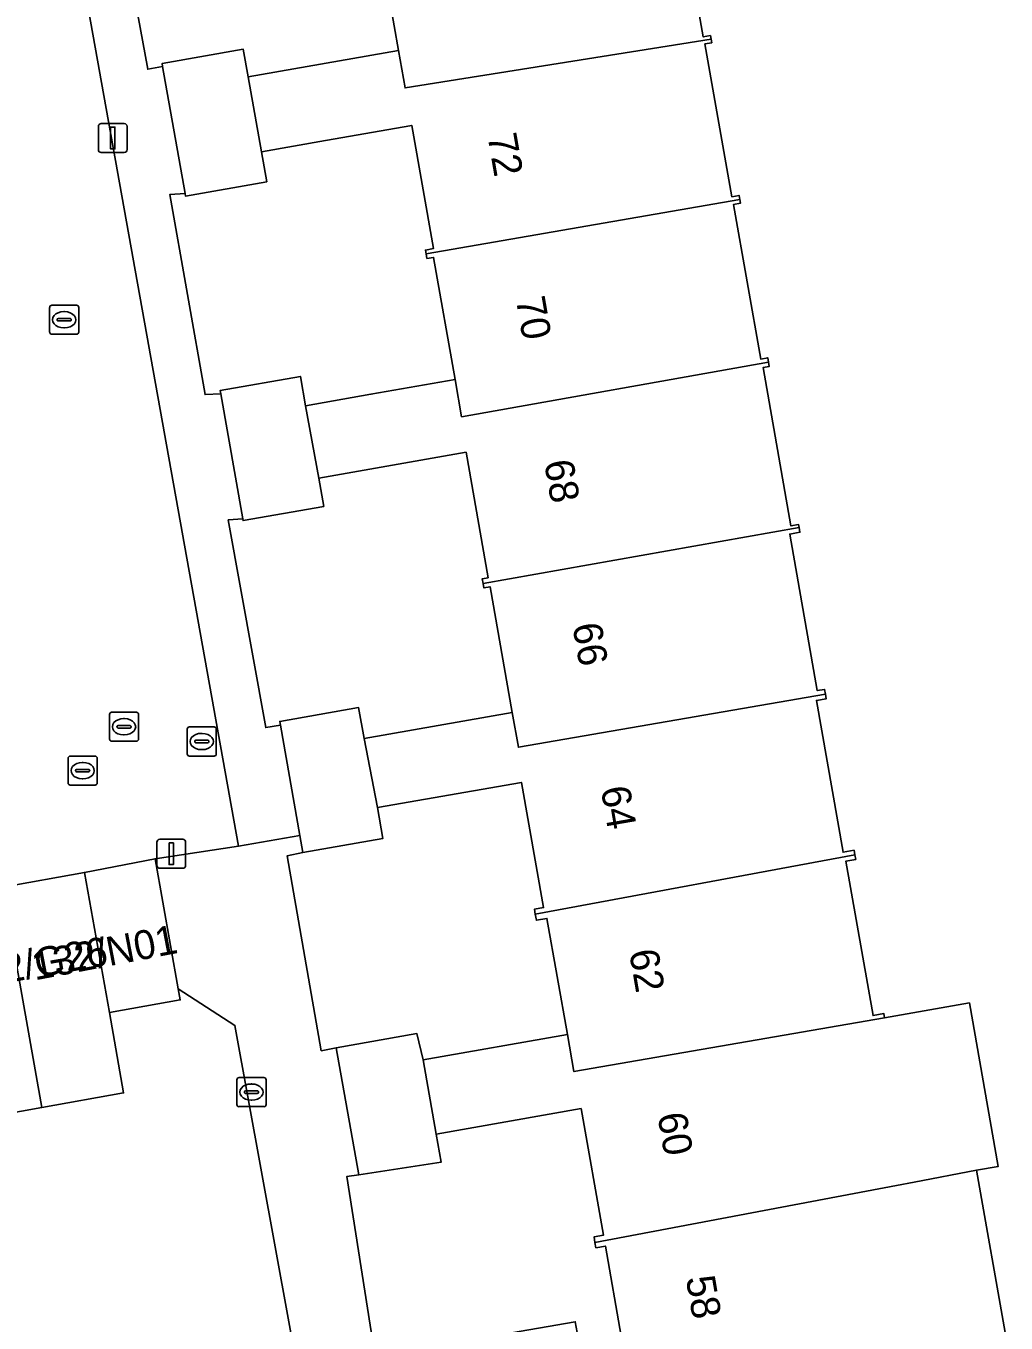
# Model space of a CAD drawing. Extents: x 157793 to 159380, y 380877 to 382313.
# Drawn here: x 158663.14 to 158696.86, y 381578.02 to 381622.67 of the extents above; entities that cross this region are included whole.
import ezdxf

# ---------------------------------------------------------------- set-up
doc = ezdxf.new("R2010")
doc.units = 0
for name, color, linetype in [('IMGEO_Erf', 7, 'Continuous'), ('IMGEO_Kolk', 7, 'Continuous'), ('IMGEO_Lichtmast', 7, 'Continuous'), ('IMGEO_Pand', 7, 'Continuous'), ('IMGEO_Pand_nummerreeks', 7, 'Continuous'), ('IMGEO_Rijbaan_lokaal_open', 7, 'Continuous'), ('IMGEO_Rioolput', 7, 'Continuous'), ('IMGEO_Voetpad_open', 7, 'Continuous')]:
    doc.layers.add(name, color=color, linetype=linetype)

msp = doc.modelspace()

# ---------------------------------------------------------------- linework, layer by layer
at = {"layer": 'IMGEO_Erf'}
for points in [[(158665.316, 381632.161), (158667.334, 381621.179), (158667.847, 381621.274), (158667.829, 381621.375), (158670.617, 381621.865), (158670.784, 381620.916), (158675.963, 381621.827), (158675.215, 381626.075)], [(158685.467, 381627.842), (158686.444, 381622.293), (158686.696, 381622.338), (158686.718, 381622.213), (158686.74, 381622.088), (158686.506, 381622.047), (158687.431, 381616.791), (158687.679, 381616.835), (158687.704, 381616.693), (158687.726, 381616.566), (158687.489, 381616.525), (158688.426, 381611.202), (158688.666, 381611.245), (158688.693, 381611.092), (158688.719, 381610.946), (158688.503, 381610.908), (158689.461, 381605.46), (158689.726, 381605.506), (158689.744, 381605.402), (158689.773, 381605.238), (158689.423, 381605.176), (158690.371, 381599.787), (158690.621, 381599.831), (158690.65, 381599.668), (158690.677, 381599.511), (158690.339, 381599.452), (158691.258, 381594.227), (158691.636, 381594.294), (158691.664, 381594.138), (158691.692, 381593.979), (158691.353, 381593.919), (158692.289, 381588.603), (158692.663, 381588.669), (158692.688, 381588.527), (158695.605, 381589.04), (158696.596, 381583.41), (158695.847, 381583.278), (158696.865, 381577.497)], [(158674.019, 381567.989), (158670.335, 381588.265), (158668.385, 381589.519), (158668.452, 381589.142), (158666.013, 381588.708), (158666.505, 381585.938), (158663.692, 381585.438), (158661.583, 381585.063), (158660.879, 381584.938), (158658.066, 381584.438), (158655.253, 381583.938), (158652.441, 381583.438), (158649.628, 381582.939), (158646.815, 381582.439), (158644.002, 381581.939), (158641.189, 381581.439), (158638.376, 381580.939), (158635.563, 381580.439), (158632.751, 381579.94), (158629.938, 381579.44), (158627.125, 381578.94), (158626.984, 381579.734), (158621.269, 381578.719)], [(158683.626, 381577.571), (158683.081, 381580.668), (158682.753, 381580.61), (158682.721, 381580.796), (158682.688, 381580.983), (158683.011, 381581.039), (158682.244, 381585.398), (158677.261, 381584.521), (158677.431, 381583.557), (158674.593, 381583.116), (158674.179, 381583.061), (158675.207, 381576.552)], [(158675.731, 381576.971), (158682.045, 381578.06), (158682.173, 381577.321)]]:
    msp.add_lwpolyline(points, dxfattribs=at)
for points in [[(158668.617, 381616.9), (158668.096, 381616.868), (158669.308, 381609.979), (158669.848, 381609.999), (158669.827, 381610.12), (158672.587, 381610.606), (158672.765, 381609.594), (158675.011, 381609.989), (158677.908, 381610.499), (158677.168, 381614.703), (158676.941, 381614.663), (158676.913, 381614.824), (158676.89, 381614.955), (158677.164, 381615.003), (158676.418, 381619.242), (158673.452, 381618.72), (158671.249, 381618.332), (158671.43, 381617.305), (158668.632, 381616.813)], [(158673.392, 381606.129), (158670.615, 381605.641), (158670.605, 381605.697), (158670.102, 381605.663), (158671.393, 381598.514), (158671.898, 381598.599), (158671.876, 381598.726), (158674.588, 381599.203), (158674.775, 381598.136), (158679.875, 381599.033), (158679.113, 381603.362), (158678.898, 381603.324), (158678.871, 381603.478), (158678.843, 381603.637), (158679.046, 381603.672), (158678.286, 381607.993), (158673.221, 381607.102)], [(158675.425, 381594.7), (158672.67, 381594.216), (158672.134, 381594.103), (158673.306, 381587.389), (158673.822, 381587.496), (158676.596, 381587.984), (158676.811, 381587.079), (158681.773, 381587.953), (158681.07, 381591.949), (158680.704, 381591.884), (158680.667, 381592.093), (158680.637, 381592.264), (158680.951, 381592.319), (158680.192, 381596.631), (158675.239, 381595.76)]]:
    msp.add_lwpolyline(points, close=True, dxfattribs=at)
at = {"layer": 'IMGEO_Kolk'}
for p, q in [((158663.959, 381612.129), (158663.959, 381612.981)), ((158664.034, 381613.055), (158664.886, 381613.055)), ((158664.447, 381612.835), (158664.472, 381612.835)), ((158664.96, 381612.981), (158664.96, 381612.129)), ((158664.218, 381612.549), (158664.218, 381612.561)), ((158664.656, 381612.512), (158664.258, 381612.512)), ((158664.261, 381612.598), (158664.659, 381612.598)), ((158664.702, 381612.561), (158664.702, 381612.549)), ((158664.886, 381612.055), (158664.034, 381612.055)), ((158664.47, 381612.275), (158664.445, 381612.275)), ((158664.594, 381596.608), (158664.594, 381597.46)), ((158664.669, 381597.534), (158665.521, 381597.534)), ((158665.082, 381597.314), (158665.107, 381597.314)), ((158665.595, 381597.46), (158665.595, 381596.608)), ((158664.853, 381597.028), (158664.853, 381597.04)), ((158665.291, 381596.991), (158664.893, 381596.991)), ((158664.896, 381597.077), (158665.294, 381597.077)), ((158665.105, 381596.754), (158665.08, 381596.754)), ((158665.337, 381597.04), (158665.337, 381597.028)), ((158665.521, 381596.534), (158664.669, 381596.534)), ((158670.478, 381586.467), (158671.33, 381586.467)), ((158670.403, 381585.541), (158670.403, 381586.393)), ((158670.705, 381586.01), (158671.103, 381586.01)), ((158670.891, 381586.247), (158670.916, 381586.247)), ((158671.404, 381586.393), (158671.404, 381585.541)), ((158670.662, 381585.961), (158670.662, 381585.973)), ((158671.1, 381585.924), (158670.702, 381585.924)), ((158670.914, 381585.687), (158670.889, 381585.687)), ((158671.146, 381585.973), (158671.146, 381585.961)), ((158671.33, 381585.467), (158670.478, 381585.467))]:
    msp.add_line(p, q, dxfattribs=at)
for points in [[(158663.959, 381612.129), (158663.959, 381612.981)], [(158664.034, 381613.055), (158664.886, 381613.055)], [(158664.96, 381612.981), (158664.96, 381612.129)], [(158664.886, 381612.055), (158664.034, 381612.055)], [(158664.594, 381596.608), (158664.594, 381597.46)], [(158664.669, 381597.534), (158665.521, 381597.534)], [(158665.595, 381597.46), (158665.595, 381596.608)], [(158665.521, 381596.534), (158664.669, 381596.534)], [(158670.478, 381586.467), (158671.33, 381586.467)], [(158670.403, 381585.541), (158670.403, 381586.393)], [(158671.404, 381586.393), (158671.404, 381585.541)], [(158671.33, 381585.467), (158670.478, 381585.467)]]:
    msp.add_lwpolyline(points, dxfattribs=at)
for centre, radius, start, end in [((158664.036, 381612.979), 0.0765, 91.552, 178.448), ((158664.036, 381612.979), 0.0765, 91.552, 178.448), ((158664.884, 381612.979), 0.0765, 1.552, 88.448), ((158664.884, 381612.979), 0.0765, 1.552, 88.448), ((158664.258, 381612.558), 0.0403, 85.8775, 175.7526), ((158664.255, 381612.548), 0.0366, 178.938, 274.7102), ((158664.659, 381612.555), 0.043, 264.8664, 352.4533), ((158664.663, 381612.56), 0.0386, 1.7309, 96.639), ((158664.036, 381612.131), 0.0765, 181.552, 268.448), ((158664.036, 381612.131), 0.0765, 181.552, 268.448), ((158664.884, 381612.131), 0.0765, 271.552, 358.448), ((158664.884, 381612.131), 0.0765, 271.552, 358.448), ((158664.671, 381597.458), 0.0765, 91.552, 178.448), ((158664.671, 381597.458), 0.0765, 91.552, 178.448), ((158665.519, 381597.458), 0.0765, 1.552, 88.448), ((158665.519, 381597.458), 0.0765, 1.552, 88.448), ((158664.893, 381597.037), 0.0403, 85.8775, 175.7526), ((158664.89, 381597.027), 0.0366, 178.938, 274.7102), ((158665.294, 381597.034), 0.043, 264.8664, 352.4533), ((158665.298, 381597.039), 0.0386, 1.7309, 96.639), ((158664.671, 381596.61), 0.0765, 181.552, 268.448), ((158664.671, 381596.61), 0.0765, 181.552, 268.448), ((158665.519, 381596.61), 0.0765, 271.552, 358.448), ((158665.519, 381596.61), 0.0765, 271.552, 358.448), ((158670.48, 381586.391), 0.0765, 91.552, 178.448), ((158670.48, 381586.391), 0.0765, 91.552, 178.448), ((158671.328, 381586.391), 0.0765, 1.552, 88.448), ((158671.328, 381586.391), 0.0765, 1.552, 88.448), ((158670.702, 381585.97), 0.0403, 85.8775, 175.7526), ((158671.107, 381585.972), 0.0386, 1.7309, 96.639), ((158670.699, 381585.96), 0.0366, 178.938, 274.7102), ((158671.103, 381585.967), 0.043, 264.8664, 352.4533), ((158670.48, 381585.543), 0.0765, 181.552, 268.448), ((158670.48, 381585.543), 0.0765, 181.552, 268.448), ((158671.328, 381585.543), 0.0765, 271.552, 358.448), ((158671.328, 381585.543), 0.0765, 271.552, 358.448)]:
    msp.add_arc(centre, radius, start, end, dxfattribs=at)
for centre, major_axis, ratio, start_param, end_param in [((158664.446, 381612.555), (-0.387, 0.002), 0.722429, 4.712389, 7.853982), ((158664.471, 381612.555), (-0.39, 0.002), 0.717154, 1.570796, 4.712389), ((158665.081, 381597.034), (-0.387, 0.002), 0.722429, 4.712389, 7.853982), ((158665.106, 381597.034), (-0.39, 0.002), 0.717154, 1.570796, 4.712389), ((158670.89, 381585.967), (-0.387, 0.002), 0.722429, 4.712389, 7.853982), ((158670.915, 381585.967), (-0.39, 0.002), 0.717154, 1.570796, 4.712389)]:
    msp.add_ellipse(centre, major_axis=major_axis, ratio=ratio, start_param=start_param, end_param=end_param, dxfattribs=at)
at = {"layer": 'IMGEO_Lichtmast'}
for p, q in [((158665.635, 381618.41), (158665.635, 381619.21)), ((158665.635, 381619.21), (158665.635, 381618.41)), ((158665.735, 381619.31), (158666.525, 381619.31)), ((158666.525, 381619.31), (158665.735, 381619.31)), ((158666.625, 381619.21), (158666.625, 381618.41)), ((158666.625, 381618.41), (158666.625, 381619.21)), ((158666.525, 381618.31), (158665.735, 381618.31)), ((158665.735, 381618.31), (158666.525, 381618.31)), ((158667.647, 381593.772), (158667.647, 381594.572)), ((158667.647, 381594.572), (158667.647, 381593.772)), ((158667.747, 381594.672), (158668.537, 381594.672)), ((158668.537, 381594.672), (158667.747, 381594.672)), ((158668.637, 381594.572), (158668.637, 381593.772)), ((158668.637, 381593.772), (158668.637, 381594.572)), ((158668.537, 381593.672), (158667.747, 381593.672)), ((158667.747, 381593.672), (158668.537, 381593.672))]:
    msp.add_line(p, q, dxfattribs=at)
for points in [[(158666.055, 381619.185), (158666.205, 381619.185), (158666.205, 381618.435), (158666.055, 381618.435), (158666.055, 381619.185)], [(158668.067, 381594.547), (158668.217, 381594.547), (158668.217, 381593.797), (158668.067, 381593.797), (158668.067, 381594.547)]]:
    msp.add_lwpolyline(points, dxfattribs=at)
for centre, start, end in [((158665.735, 381619.21), 90, 180), ((158665.735, 381619.21), 90, 180), ((158666.525, 381619.21), 0, 90), ((158666.525, 381619.21), 360, 90), ((158665.735, 381618.41), 180, 270), ((158665.735, 381618.41), 180, 270), ((158666.525, 381618.41), 270, 0), ((158666.525, 381618.41), 270, 0), ((158667.747, 381594.572), 90, 180), ((158667.747, 381594.572), 90, 180), ((158668.537, 381594.572), 0, 90), ((158668.537, 381594.572), 360, 90), ((158667.747, 381593.772), 180, 270), ((158667.747, 381593.772), 180, 270), ((158668.537, 381593.772), 270, 0), ((158668.537, 381593.772), 270, 0)]:
    msp.add_arc(centre, 0.1, start, end, dxfattribs=at)
at = {"layer": 'IMGEO_Pand'}
for points in [[(158685.467, 381627.842), (158685.762, 381627.895), (158685.746, 381627.987), (158674.981, 381626.095), (158674.992, 381626.036), (158675.215, 381626.075), (158675.963, 381621.827), (158676.19, 381620.537), (158686.718, 381622.213), (158686.696, 381622.338), (158686.444, 381622.293)], [(158686.718, 381622.213), (158676.19, 381620.537), (158675.963, 381621.827), (158670.784, 381620.916), (158671.249, 381618.332), (158673.452, 381618.72), (158676.418, 381619.242), (158677.164, 381615.003), (158676.89, 381614.955), (158676.913, 381614.824), (158687.704, 381616.693), (158687.679, 381616.835), (158687.431, 381616.791), (158686.506, 381622.047), (158686.74, 381622.088)], [(158670.784, 381620.916), (158670.617, 381621.865), (158667.829, 381621.375), (158667.847, 381621.274), (158668.617, 381616.9), (158668.632, 381616.813), (158671.43, 381617.305), (158671.249, 381618.332)], [(158677.908, 381610.499), (158678.134, 381609.215), (158688.693, 381611.092), (158688.666, 381611.245), (158688.426, 381611.202), (158687.489, 381616.525), (158687.726, 381616.566), (158687.704, 381616.693), (158676.913, 381614.824), (158676.941, 381614.663), (158677.168, 381614.703)], [(158673.221, 381607.102), (158678.286, 381607.993), (158679.046, 381603.672), (158678.843, 381603.637), (158678.871, 381603.478), (158689.744, 381605.402), (158689.726, 381605.506), (158689.461, 381605.46), (158688.503, 381610.908), (158688.719, 381610.946), (158688.693, 381611.092), (158678.134, 381609.215), (158677.908, 381610.499), (158675.011, 381609.989), (158672.765, 381609.594)], [(158673.221, 381607.102), (158672.765, 381609.594), (158672.587, 381610.606), (158669.827, 381610.12), (158669.848, 381609.999), (158670.605, 381605.697), (158670.615, 381605.641), (158673.392, 381606.129)], [(158689.744, 381605.402), (158678.871, 381603.478), (158678.898, 381603.324), (158679.113, 381603.362), (158679.875, 381599.033), (158680.085, 381597.84), (158690.65, 381599.668), (158690.621, 381599.831), (158690.371, 381599.787), (158689.423, 381605.176), (158689.773, 381605.238)], [(158674.775, 381598.136), (158675.239, 381595.76), (158680.192, 381596.631), (158680.951, 381592.319), (158680.637, 381592.264), (158680.667, 381592.093), (158691.664, 381594.138), (158691.636, 381594.294), (158691.258, 381594.227), (158690.339, 381599.452), (158690.677, 381599.511), (158690.65, 381599.668), (158680.085, 381597.84), (158679.875, 381599.033)], [(158674.775, 381598.136), (158674.588, 381599.203), (158671.876, 381598.726), (158671.898, 381598.599), (158672.567, 381594.801), (158672.67, 381594.216), (158675.425, 381594.7), (158675.239, 381595.76)], [(158692.688, 381588.527), (158692.663, 381588.669), (158692.289, 381588.603), (158691.353, 381593.919), (158691.692, 381593.979), (158691.664, 381594.138), (158680.667, 381592.093), (158680.704, 381591.884), (158681.07, 381591.949), (158681.773, 381587.953), (158681.998, 381586.676)], [(158666.013, 381588.708), (158668.452, 381589.142), (158668.385, 381589.519), (158667.589, 381593.999), (158665.156, 381593.528)], [(158663.692, 381585.438), (158666.505, 381585.938), (158666.013, 381588.708), (158665.156, 381593.528), (158662.343, 381593.028)], [(158663.692, 381585.438), (158662.343, 381593.028), (158659.53, 381592.528), (158660.879, 381584.938), (158661.583, 381585.063)], [(158692.688, 381588.527), (158681.998, 381586.676), (158681.773, 381587.953), (158676.811, 381587.079), (158677.261, 381584.521), (158682.244, 381585.398), (158683.011, 381581.039), (158682.688, 381580.983), (158682.721, 381580.796), (158693.091, 381582.757), (158693.704, 381582.873), (158695.847, 381583.278), (158696.596, 381583.41), (158695.605, 381589.04)], [(158674.593, 381583.116), (158677.431, 381583.557), (158677.261, 381584.521), (158676.811, 381587.079), (158676.596, 381587.984), (158673.822, 381587.496)], [(158695.847, 381583.278), (158693.704, 381582.873), (158693.091, 381582.757), (158682.721, 381580.796), (158682.753, 381580.61), (158683.081, 381580.668), (158683.626, 381577.571), (158682.173, 381577.321), (158682.045, 381578.06), (158675.731, 381576.971), (158676.255, 381573.949), (158684.03, 381575.274), (158684.035, 381575.244), (158693.393, 381576.887), (158694.417, 381577.067), (158694.741, 381577.124), (158696.865, 381577.497)]]:
    msp.add_lwpolyline(points, close=True, dxfattribs=at)
at = {"layer": 'IMGEO_Rijbaan_lokaal_open'}
msp.add_lwpolyline([(158662.343, 381593.028), (158665.156, 381593.528), (158667.589, 381593.999), (158670.46, 381594.437), (158663.752, 381631.863), (158658.009, 381630.795)], dxfattribs=at)
at = {"layer": 'IMGEO_Rioolput'}
for p, q in [((158666.017, 381598.118), (158666.017, 381598.97)), ((158666.092, 381599.044), (158666.944, 381599.044)), ((158667.018, 381598.97), (158667.018, 381598.118)), ((158666.276, 381598.538), (158666.276, 381598.55)), ((158666.319, 381598.587), (158666.717, 381598.587)), ((158666.505, 381598.824), (158666.53, 381598.824)), ((158666.76, 381598.55), (158666.76, 381598.538)), ((158668.767, 381598.536), (158669.619, 381598.536)), ((158666.714, 381598.501), (158666.316, 381598.501)), ((158666.528, 381598.264), (158666.503, 381598.264)), ((158668.692, 381597.61), (158668.692, 381598.462)), ((158668.994, 381598.079), (158669.392, 381598.079)), ((158669.18, 381598.316), (158669.205, 381598.316)), ((158669.693, 381598.462), (158669.693, 381597.61)), ((158666.944, 381598.044), (158666.092, 381598.044)), ((158668.951, 381598.03), (158668.951, 381598.042)), ((158669.389, 381597.993), (158668.991, 381597.993)), ((158669.203, 381597.756), (158669.178, 381597.756)), ((158669.435, 381598.042), (158669.435, 381598.03)), ((158669.619, 381597.536), (158668.767, 381597.536))]:
    msp.add_line(p, q, dxfattribs=at)
for points in [[(158666.017, 381598.118), (158666.017, 381598.97)], [(158666.092, 381599.044), (158666.944, 381599.044)], [(158667.018, 381598.97), (158667.018, 381598.118)], [(158668.767, 381598.536), (158669.619, 381598.536)], [(158668.692, 381597.61), (158668.692, 381598.462)], [(158669.693, 381598.462), (158669.693, 381597.61)], [(158666.944, 381598.044), (158666.092, 381598.044)], [(158669.619, 381597.536), (158668.767, 381597.536)]]:
    msp.add_lwpolyline(points, dxfattribs=at)
for centre, radius, start, end in [((158666.094, 381598.968), 0.0765, 91.552, 178.448), ((158666.094, 381598.968), 0.0765, 91.552, 178.448), ((158666.942, 381598.968), 0.0765, 1.552, 88.448), ((158666.942, 381598.968), 0.0765, 1.552, 88.448), ((158666.316, 381598.547), 0.0403, 85.8775, 175.7526), ((158666.313, 381598.537), 0.0366, 178.938, 274.7102), ((158666.717, 381598.544), 0.043, 264.8664, 352.4533), ((158666.721, 381598.549), 0.0386, 1.7309, 96.639), ((158668.769, 381598.46), 0.0765, 91.552, 178.448), ((158668.769, 381598.46), 0.0765, 91.552, 178.448), ((158669.617, 381598.46), 0.0765, 1.552, 88.448), ((158669.617, 381598.46), 0.0765, 1.552, 88.448), ((158666.094, 381598.12), 0.0765, 181.552, 268.448), ((158666.094, 381598.12), 0.0765, 181.552, 268.448), ((158666.942, 381598.12), 0.0765, 271.552, 358.448), ((158666.942, 381598.12), 0.0765, 271.552, 358.448), ((158668.991, 381598.039), 0.0403, 85.8775, 175.7526), ((158669.396, 381598.041), 0.0386, 1.7309, 96.639), ((158668.769, 381597.612), 0.0765, 181.552, 268.448), ((158668.769, 381597.612), 0.0765, 181.552, 268.448), ((158668.988, 381598.029), 0.0366, 178.938, 274.7102), ((158669.392, 381598.036), 0.043, 264.8664, 352.4533), ((158669.617, 381597.612), 0.0765, 271.552, 358.448), ((158669.617, 381597.612), 0.0765, 271.552, 358.448)]:
    msp.add_arc(centre, radius, start, end, dxfattribs=at)
for centre, major_axis, ratio, start_param, end_param in [((158666.504, 381598.544), (-0.387, 0.002), 0.722429, 4.712389, 7.853982), ((158666.529, 381598.544), (-0.39, 0.002), 0.717154, 1.570796, 4.712389), ((158669.179, 381598.036), (-0.387, 0.002), 0.722429, 4.712389, 7.853982), ((158669.204, 381598.036), (-0.39, 0.002), 0.717154, 1.570796, 4.712389)]:
    msp.add_ellipse(centre, major_axis=major_axis, ratio=ratio, start_param=start_param, end_param=end_param, dxfattribs=at)
at = {"layer": 'IMGEO_Voetpad_open'}
for points in [[(158670.102, 381605.663), (158670.605, 381605.697), (158669.848, 381609.999), (158669.308, 381609.979), (158668.096, 381616.868), (158668.617, 381616.9), (158667.847, 381621.274), (158667.334, 381621.179), (158665.316, 381632.161), (158663.752, 381631.863), (158670.46, 381594.437), (158672.567, 381594.801), (158671.898, 381598.599), (158671.393, 381598.514)], [(158672.134, 381594.103), (158672.67, 381594.216), (158672.567, 381594.801), (158670.46, 381594.437), (158667.589, 381593.999), (158668.385, 381589.519), (158670.335, 381588.265), (158674.019, 381567.989), (158674.006, 381567.642), (158673.763, 381566.654), (158673.289, 381565.776), (158672.599, 381565.146), (158671.624, 381564.522), (158677.217, 381565.462), (158675.207, 381576.552), (158674.179, 381583.061), (158674.593, 381583.116), (158673.822, 381587.496), (158673.306, 381587.389)]]:
    msp.add_lwpolyline(points, close=True, dxfattribs=at)

# ---------------------------------------------------------------- texts
at = {"layer": 'IMGEO_Pand_nummerreeks'}
for s, rotation, p in [('72', 279.843, (158679.018, 381618.896)), ('70', 279.843, (158679.994, 381613.273)), ('68', 279.843, (158680.969, 381607.655)), ('66', 279.843, (158681.942, 381602.041)), ('64', 279.843, (158682.917, 381596.423)), ('132/N01', 10.8685, (158663.449, 381589.811)), ('132/G26', 10.0765, (158660.965, 381589.452)), ('62', 279.843, (158683.892, 381590.809)), ('60', 279.8432, (158684.867, 381585.186)), ('58', 279.8432, (158685.842, 381579.569))]:
    msp.add_text(s, height=1, rotation=rotation, dxfattribs=at).set_placement(p)

doc.saveas('drawing.dxf')
